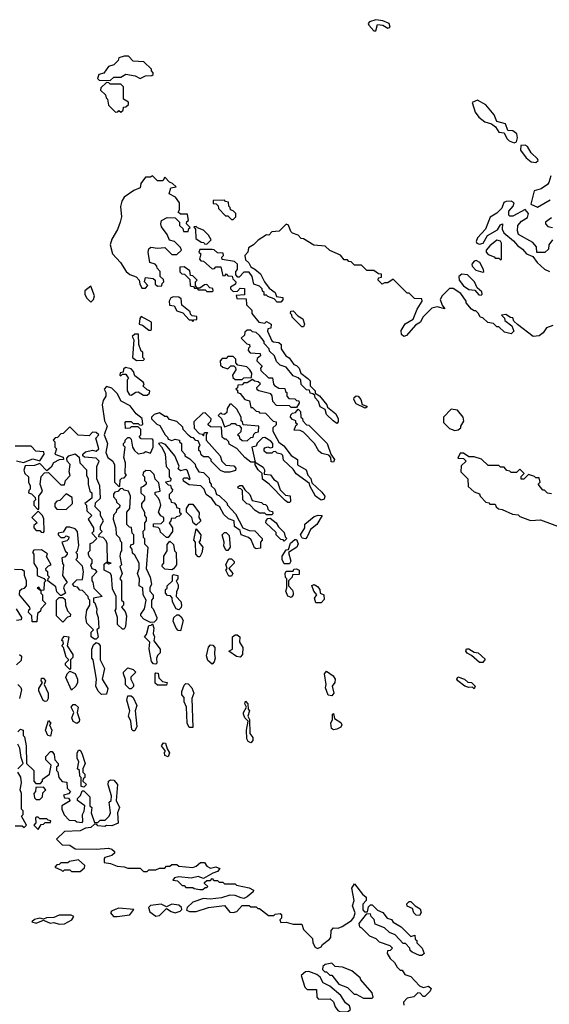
# Model space of a CAD drawing. Extents: x 2769579 to 2883812, y 684207 to 828660.
# Tile 374 of 505: x 2825010 to 2828022, y 782965 to 788567. Entities that reach past the tile are written whole.
import ezdxf

# ---------------------------------------------------------------- set-up
doc = ezdxf.new("R2010")
doc.units = 0

msp = doc.modelspace()

# ---------------------------------------------------------------- linework, layer by layer
at = {"layer": '0CON02XD'}
for points in [[(2827035, 788502.5), (2827045, 788540), (2827076.2, 788536.2), (2827105, 788518.8), (2827116.7, 788525), (2827112.5, 788545), (2827075, 788560), (2827035, 788566.7), (2827000, 788555), (2826992.5, 788545), (2826996.7, 788535), (2827025, 788502.5), (2827035, 788502.5)], [(2825525, 788220), (2825545, 788240), (2825585, 788240), (2825615, 788257.5), (2825667, 788247), (2825695, 788232.5), (2825725, 788247.5), (2825761.7, 788248.3), (2825770, 788255), (2825770, 788265), (2825760, 788275), (2825760, 788285), (2825717, 788327), (2825655, 788330), (2825628.3, 788358.3), (2825605, 788360), (2825575, 788350), (2825570, 788335), (2825545, 788310), (2825515, 788300), (2825488.3, 788261.7), (2825460, 788255), (2825452.5, 788232.5), (2825461.7, 788221.7), (2825525, 788220)], [(2825585, 788040), (2825598.3, 788051.7), (2825601.7, 788068.3), (2825615, 788070), (2825630, 788085), (2825628.3, 788098.3), (2825600, 788115), (2825600, 788185), (2825585, 788200), (2825525, 788200), (2825518.3, 788208.3), (2825505, 788210), (2825471.7, 788178.3), (2825470, 788165), (2825498.3, 788138.3), (2825501.7, 788121.7), (2825510, 788115), (2825515, 788080), (2825555, 788040), (2825568.3, 788041.7), (2825575, 788050), (2825585, 788040)], [(2827823.6, 787866.4), (2827835, 787872.5), (2827841.4, 787895), (2827838.1, 787918.1), (2827815, 787934.2), (2827786.7, 787936.7), (2827774.1, 787974.1), (2827725, 787987.5), (2827708.8, 788025), (2827661.4, 788081.4), (2827615, 788108.8), (2827583.6, 788096.4), (2827600.5, 788040.5), (2827622.3, 788012.3), (2827656.4, 787986.4), (2827693.3, 787973.3), (2827716.4, 787956.4), (2827735, 787926.7), (2827765, 787922.5), (2827780.6, 787890.6), (2827795, 787878), (2827823.6, 787866.4)], [(2827945, 787753.8), (2827958.8, 787765), (2827956.2, 787775), (2827919.6, 787809.6), (2827899.2, 787845), (2827885, 787853.1), (2827860, 787850), (2827858.8, 787825), (2827891.7, 787781.7), (2827918.8, 787758.8), (2827945, 787753.8)], [(2825725, 787040), (2825740, 787055), (2825720, 787075), (2825725, 787100), (2825770, 787095), (2825780, 787085), (2825781.7, 787061.7), (2825795, 787050), (2825818.3, 787051.7), (2825820, 787065), (2825830, 787075), (2825828.3, 787088.3), (2825810, 787105), (2825810, 787135), (2825793, 787153), (2825790, 787165), (2825780, 787175), (2825750, 787185), (2825741.2, 787245), (2825745, 787262.5), (2825757, 787273), (2825795, 787267.5), (2825835, 787270), (2825875, 787230), (2825905, 787230), (2825930, 787255), (2825925, 787270), (2825890, 787305), (2825861.7, 787311.7), (2825850, 787345), (2825817.5, 787387.5), (2825812.5, 787405), (2825817.5, 787425), (2825848.3, 787441.7), (2825895, 787440), (2825920, 787415), (2825920, 787395), (2825938.3, 787378.3), (2825941.7, 787361.7), (2825968.3, 787361.7), (2825971.7, 787378.3), (2825980, 787385), (2825960, 787405), (2825961.7, 787418.3), (2825970, 787425), (2825965, 787460), (2825925, 787460), (2825911.7, 787471.7), (2825920, 787485), (2825920, 787525), (2825896.4, 787556.4), (2825860, 787575), (2825870, 787610), (2825900, 787615), (2825880, 787635), (2825861.7, 787641.7), (2825835, 787670), (2825825, 787650), (2825795, 787650), (2825765, 787677.5), (2825755, 787670), (2825725, 787670), (2825700, 787635), (2825695, 787610), (2825660, 787595), (2825605, 787557.5), (2825591.2, 787535), (2825583, 787503), (2825590, 787445), (2825582.5, 787415), (2825567, 787373), (2825535, 787317.5), (2825525.8, 787285), (2825538, 787235), (2825584, 787185), (2825616.7, 787135), (2825636.4, 787116.4), (2825673, 787103), (2825690, 787085), (2825693, 787063), (2825705, 787040), (2825725, 787040)], [(2828030.8, 787679.2), (2828020.5, 787639.5), (2828011.4, 787628.6), (2827975.5, 787604.5), (2827936.7, 787593.3), (2827916.7, 787516.7), (2827955, 787500), (2828028.3, 787541.7)], [(2826225, 787430), (2826240, 787445), (2826240, 787465), (2826225, 787480), (2826210, 787485), (2826208.3, 787498.3), (2826200, 787505), (2826198.3, 787528.3), (2826181.7, 787531.7), (2826175, 787540), (2826111.7, 787538.3), (2826111.7, 787521.7), (2826128.3, 787518.3), (2826138.3, 787508.3), (2826141.7, 787491.7), (2826181.7, 787451.7), (2826195, 787450), (2826215, 787430), (2826225, 787430)], [(2828040, 787315), (2828020, 787285), (2828018.3, 787261.7), (2827997, 787243), (2827951.7, 787241.7), (2827950, 787275), (2827929.3, 787299.3), (2827847.5, 787345), (2827841.2, 787365), (2827843.8, 787395), (2827865, 787420), (2827899.3, 787440.7), (2827903.3, 787465), (2827885, 787486.7), (2827815, 787449.2), (2827798.8, 787448.8), (2827793.1, 787455), (2827792.2, 787477.8), (2827816.7, 787505), (2827822.5, 787525), (2827805, 787533.3), (2827777, 787533), (2827763.6, 787526.4), (2827753.3, 787495), (2827725, 787466.2), (2827685.9, 787444.1), (2827659.2, 787375), (2827614.4, 787325.6), (2827607.1, 787305), (2827611.2, 787295), (2827625, 787288.9), (2827645.5, 787294.5), (2827671.4, 787338.6), (2827728, 787372), (2827745, 787400), (2827755.7, 787405.7), (2827753.8, 787375), (2827764.3, 787354.3), (2827819.4, 787309.4), (2827841.3, 787281.3), (2827870.9, 787260.9), (2827893.3, 787235), (2827928.8, 787218.8), (2827953.8, 787185), (2827995, 787147.5), (2828023.9, 787133.9)], [(2828035, 787440), (2828000, 787415), (2828000, 787405), (2828015, 787390), (2828040, 787385)], [(2827987.5, 786785), (2827965, 786767.5), (2827930, 786765), (2827841.7, 786831.7), (2827821.7, 786851.7), (2827815, 786870), (2827801.7, 786871.7), (2827775, 786890), (2827750, 786885), (2827768.3, 786868.3), (2827770, 786855), (2827810, 786825), (2827820, 786795), (2827805, 786780), (2827768.3, 786788.3), (2827735, 786820), (2827725, 786820), (2827705, 786837.5), (2827673, 786843), (2827645, 786870), (2827630, 786875), (2827620, 786895), (2827605, 786910), (2827595, 786910), (2827580.7, 786920.7), (2827550, 786955), (2827550, 786965), (2827519.3, 787009.3), (2827475, 787037.5), (2827455, 787037.5), (2827413.8, 786995), (2827402.5, 786975), (2827413, 786943), (2827428.3, 786921.7), (2827383.9, 786933.9), (2827355, 786926), (2827304, 786875), (2827290, 786845), (2827261.7, 786828.3), (2827210.3, 786769.7), (2827194.5, 786764.5), (2827181.4, 786775), (2827180.9, 786799.1), (2827202.9, 786837.1), (2827247.8, 786862.2), (2827270.6, 786919.4), (2827300, 786965), (2827298.3, 786978.3), (2827255, 786980), (2827225, 787010), (2827215, 787010), (2827135, 787090), (2827105, 787070), (2827085, 787070), (2827071.7, 787061.7), (2827050, 787085), (2827051.7, 787098.3), (2827068.3, 787101.7), (2827068.3, 787118.3), (2827051.7, 787121.7), (2827025, 787140), (2826985, 787140), (2826955, 787170), (2826915, 787170), (2826895, 787190), (2826881.7, 787191.7), (2826875, 787200), (2826855, 787200), (2826835, 787227.5), (2826775, 787253.3), (2826748.3, 787278.3), (2826683, 787283), (2826625, 787320), (2826611.7, 787321.7), (2826595, 787340), (2826561.7, 787351.7), (2826551.7, 787361.7), (2826538.3, 787398.3), (2826525, 787402.5), (2826486.1, 787363.9), (2826445, 787360), (2826428.3, 787341.7), (2826415, 787342.5), (2826367, 787313), (2826340, 787285), (2826311.7, 787268.3), (2826307.5, 787245), (2826290, 787225), (2826295, 787200), (2826313, 787183), (2826325, 787160), (2826348.3, 787148.3), (2826380, 787120), (2826402.5, 787075), (2826430, 787040), (2826462.5, 787015), (2826471.7, 786991.7), (2826506.4, 786986.4), (2826507, 786973), (2826495, 786960), (2826475, 786960), (2826458.3, 786978.3), (2826421.7, 786991.7), (2826415, 787000), (2826400, 787000), (2826400, 787015), (2826391.7, 787021.7), (2826390, 787035), (2826375, 787050), (2826341.7, 787061.7), (2826332.5, 787105), (2826315, 787130), (2826285, 787130), (2826258.3, 787101.7), (2826251.7, 787101.7), (2826240, 787115), (2826240, 787135), (2826250, 787145), (2826250, 787175), (2826231.7, 787191.7), (2826161.7, 787201.7), (2826160, 787215), (2826170, 787225), (2826168.3, 787238.3), (2826135, 787240), (2826117, 787257), (2826105, 787260), (2826035, 787260), (2826030, 787245), (2826040, 787235), (2826032.5, 787205), (2826040, 787195), (2826055, 787192.5), (2826105, 787150), (2826118.3, 787151.7), (2826125, 787160), (2826155, 787160), (2826165, 787110), (2826178.3, 787111.7), (2826185, 787120), (2826195, 787110), (2826218.3, 787108.3), (2826221.7, 787091.7), (2826240, 787075), (2826238.3, 787061.7), (2826210, 787045), (2826210, 787035), (2826225, 787020), (2826248.3, 787021.7), (2826265, 787040), (2826288.3, 787038.3), (2826288.3, 787001.7), (2826241.7, 786998.3), (2826245, 786980), (2826298.3, 786978.3), (2826300, 786945), (2826330, 786915), (2826330, 786895), (2826370, 786845), (2826405, 786840), (2826415, 786850), (2826440, 786835), (2826438.3, 786811.7), (2826421.7, 786808.3), (2826420, 786795), (2826445, 786740), (2826453, 786733), (2826485, 786730), (2826498.3, 786718.3), (2826497.5, 786695), (2826523.6, 786653.6), (2826543, 786643), (2826570, 786605), (2826585, 786600), (2826600, 786585), (2826610, 786555), (2826650, 786525), (2826661.7, 786511.7), (2826663, 786483), (2826690, 786455), (2826691.7, 786441.7), (2826716.4, 786426.4), (2826757.5, 786375), (2826761.7, 786361.7), (2826807.5, 786325), (2826822.5, 786295), (2826821.7, 786278.3), (2826815, 786270), (2826793.6, 786283.6), (2826755, 786320), (2826748.3, 786348.3), (2826720, 786365), (2826710, 786395), (2826690, 786415), (2826688.3, 786428.3), (2826678.3, 786438.3), (2826661.7, 786441.7), (2826658.3, 786458.3), (2826641.7, 786461.7), (2826611.7, 786491.7), (2826610, 786515), (2826595, 786530), (2826565, 786540), (2826525, 786590), (2826491.7, 786601.7), (2826471.7, 786621.7), (2826460, 786655), (2826431.7, 786681.7), (2826430, 786695), (2826400, 786725), (2826400, 786735), (2826375, 786770), (2826355, 786787.5), (2826335, 786790), (2826325, 786800), (2826305, 786800), (2826291.7, 786788.3), (2826288.3, 786771.7), (2826270, 786755), (2826301.7, 786721.7), (2826318.3, 786718.3), (2826320, 786705), (2826311.7, 786698.3), (2826310, 786685), (2826321.7, 786671.7), (2826378.3, 786668.3), (2826380, 786655), (2826361.7, 786638.3), (2826360, 786625), (2826390, 786595), (2826380, 786585), (2826381.7, 786571.7), (2826425, 786530), (2826448.3, 786528.3), (2826453, 786493), (2826460, 786485), (2826485, 786470), (2826518.3, 786468.3), (2826521.7, 786451.7), (2826530, 786445), (2826530, 786425), (2826541.7, 786411.7), (2826575, 786410), (2826585, 786400), (2826598.3, 786398.3), (2826600, 786385), (2826585, 786360), (2826555, 786360), (2826545, 786370), (2826471.7, 786371.7), (2826450, 786395), (2826447, 786427), (2826438.3, 786438.3), (2826370, 786455), (2826361.7, 786461.7), (2826360, 786475), (2826380, 786495), (2826367, 786507), (2826345, 786510), (2826335, 786520), (2826305, 786500), (2826285, 786500), (2826275, 786490), (2826251.7, 786488.3), (2826248.3, 786471.7), (2826240, 786465), (2826248.3, 786458.3), (2826250, 786445), (2826265, 786440), (2826290, 786405), (2826318.3, 786398.3), (2826325, 786360), (2826335, 786360), (2826355, 786340), (2826368.3, 786338.3), (2826375, 786330), (2826408.3, 786328.3), (2826451.7, 786281.7), (2826468.3, 786278.3), (2826468.3, 786261.7), (2826450, 786245), (2826450, 786225), (2826483.3, 786163.3), (2826513, 786143), (2826555, 786087.5), (2826590, 786065), (2826590, 786035), (2826640, 786005), (2826650, 785975), (2826667, 785957), (2826671.7, 785931.7), (2826729.5, 785879.5), (2826745.9, 785855.9), (2826741.7, 785838.3), (2826725, 785833.8), (2826692.5, 785855), (2826660, 785915), (2826658.3, 785928.3), (2826583.6, 785983.6), (2826565, 786010), (2826511.2, 786061.2), (2826507, 786087), (2826500, 786095), (2826475, 786100), (2826465, 786110), (2826451.7, 786108.3), (2826445, 786100), (2826415, 786100), (2826401.7, 786111.7), (2826400, 786125), (2826405, 786130), (2826422.5, 786137.5), (2826435, 786130), (2826450, 786135), (2826450, 786155), (2826439.3, 786169.3), (2826405, 786190), (2826391.7, 786188.3), (2826361.7, 786158.3), (2826355, 786140), (2826330, 786135), (2826350, 786050), (2826325, 786050), (2826290, 786075), (2826245, 786127.5), (2826201.7, 786151.7), (2826200, 786165), (2826185, 786180), (2826175, 786180), (2826161.7, 786191.7), (2826158.3, 786248.3), (2826095, 786250), (2826081.7, 786261.7), (2826081.7, 786268.3), (2826098.3, 786281.7), (2826100, 786295), (2826065, 786330), (2826051.7, 786328.3), (2826001.7, 786278.3), (2826003, 786243), (2826031.7, 786211.7), (2826048.3, 786208.3), (2826055, 786200), (2826061.7, 786218.3), (2826078.3, 786218.3), (2826070, 786205), (2826070, 786175), (2826150, 786085), (2826160, 786055), (2826183, 786033), (2826228.3, 786028.3), (2826240, 786015), (2826238.3, 786001.7), (2826205, 785992.5), (2826175, 785992.5), (2826151.7, 786001.7), (2826100, 786055), (2826100, 786065), (2826085, 786080), (2826055, 786080), (2826041.7, 786091.7), (2826038.3, 786108.3), (2826030, 786115), (2826030, 786135), (2826037.5, 786145), (2826025, 786170), (2826011.7, 786171.7), (2825998.3, 786188.3), (2825985, 786190), (2825971.7, 786201.7), (2825940, 786235), (2825938.3, 786248.3), (2825905, 786280), (2825861.7, 786291.7), (2825848.3, 786308.3), (2825835, 786310), (2825805, 786330), (2825775, 786320), (2825760, 786305), (2825760, 786295), (2825790, 786265), (2825808.3, 786258.3), (2825837.5, 786205), (2825851.7, 786191.7), (2825855, 786180), (2825875, 786172.5), (2825895, 786180), (2825920, 786175), (2825920, 786165), (2825930, 786155), (2825930, 786115), (2825950, 786095), (2825950, 786085), (2825978.3, 786068.3), (2826008.3, 786038.3), (2826010, 786025), (2826030, 785995), (2826055, 785990), (2826088.3, 785958.3), (2826090, 785935), (2826100, 785925), (2826100, 785915), (2826120, 785895), (2826130, 785865), (2826145, 785860), (2826188.3, 785818.3), (2826192.5, 785805), (2826237.5, 785755), (2826280, 785675), (2826315, 785660), (2826348.3, 785658.3), (2826390, 785615), (2826390, 785605), (2826380, 785595), (2826380, 785560), (2826355, 785556.7), (2826345, 785562.5), (2826327.5, 785607.5), (2826311.7, 785621.7), (2826270, 785635), (2826265, 785660), (2826233, 785683), (2826230, 785715), (2826197.5, 785727.5), (2826170.7, 785750.7), (2826146.4, 785796.4), (2826127, 785807), (2826103, 785843), (2826070, 785865), (2826060, 785895), (2826040, 785915), (2825975, 785920), (2825941.7, 785941.7), (2825940, 785955), (2825945, 785960), (2825965, 785960), (2825975, 785950), (2825980, 785955), (2825965, 786000), (2825955, 786007.5), (2825925, 786000), (2825911.7, 786011.7), (2825917, 786027), (2825892.5, 786085), (2825839.3, 786149.3), (2825815, 786160), (2825800, 786155), (2825817, 786137), (2825837, 786097), (2825842.5, 786025), (2825860, 786005), (2825860, 785965), (2825870, 785955), (2825868.3, 785941.7), (2825840, 785935), (2825855, 785920), (2825868.3, 785918.3), (2825871.7, 785901.7), (2825880, 785895), (2825878.3, 785881.7), (2825860, 785865), (2825860, 785845), (2825868.3, 785838.3), (2825871.7, 785821.7), (2825888.3, 785818.3), (2825900, 785805), (2825901.7, 785791.7), (2825920, 785785), (2825920, 785765), (2825930, 785755), (2825918.3, 785741.7), (2825901.7, 785738.3), (2825895, 785730), (2825871.7, 785728.3), (2825870, 785715), (2825860, 785705), (2825880, 785675), (2825880, 785655), (2825855, 785620), (2825845, 785620), (2825811.7, 785651.7), (2825808.3, 785668.3), (2825798.3, 785678.3), (2825771.7, 785681.7)], [(2826075, 787290), (2826100, 787315), (2826085, 787340), (2826055, 787370), (2826021.7, 787381.7), (2826015, 787390), (2826001.7, 787388.3), (2826010, 787375), (2826011.7, 787321.7), (2826041.7, 787301.7), (2826058.3, 787298.3), (2826061.7, 787291.7), (2826075, 787290)], [(2827745, 787200), (2827750, 787205), (2827750, 787295), (2827745, 787307.5), (2827725, 787312.5), (2827685, 787280), (2827662.5, 787255), (2827662.5, 787245), (2827675, 787230), (2827708.3, 787218.3), (2827715, 787210), (2827735, 787210), (2827745, 787200)], [(2826105, 787020), (2826110, 787025), (2826108.3, 787038.3), (2826091.7, 787041.7), (2826075, 787060), (2826061.7, 787058.3), (2826035, 787040), (2826020, 787040), (2826010, 787055), (2826010, 787075), (2826020, 787085), (2825995, 787110), (2825981.7, 787111.7), (2825978.3, 787138.3), (2825945, 787160), (2825921.7, 787158.3), (2825921.7, 787131.7), (2825931.7, 787121.7), (2825948.3, 787118.3), (2825978.3, 787088.3), (2825980, 787055), (2825985, 787050), (2825998.3, 787048.3), (2826005, 787040), (2826020, 787040), (2826025, 787030), (2826065, 787030), (2826075, 787020), (2826105, 787020)], [(2827645, 787130), (2827650, 787135), (2827647.5, 787145), (2827627.5, 787185), (2827606.4, 787196.4), (2827595, 787192.5), (2827582.5, 787175), (2827583.9, 787163.9), (2827605, 787142.5), (2827645, 787130)], [(2827635, 787000), (2827640, 787005), (2827638.3, 787018.3), (2827611.7, 787041.7), (2827597.5, 787075), (2827557.5, 787115), (2827525, 787118.8), (2827507.5, 787105), (2827510, 787085), (2827535, 787052.5), (2827565, 787032.5), (2827598.3, 787028.3), (2827621.7, 787001.7), (2827635, 787000)], [(2825415, 786960), (2825430, 786975), (2825436.2, 786995), (2825415, 787050), (2825380, 787025), (2825380, 787005), (2825390, 786985), (2825415, 786960)], [(2825995, 786850), (2826001.7, 786858.3), (2826018.3, 786861.7), (2826018.3, 786878.3), (2825991.7, 786881.7), (2825981.7, 786891.7), (2825980, 786905), (2825931.7, 786941.7), (2825928.3, 786978.3), (2825915, 786987.5), (2825885, 786990), (2825870, 786985), (2825860, 786965), (2825863.3, 786943.3), (2825888.3, 786938.3), (2825905, 786910), (2825938.3, 786898.3), (2825975, 786860), (2825988.3, 786858.3), (2825995, 786850)], [(2825755, 786800), (2825760, 786805), (2825760, 786845), (2825701.7, 786878.3), (2825693, 786867), (2825690, 786835), (2825708.3, 786828.3), (2825745, 786800), (2825755, 786800)], [(2826625, 786820), (2826615, 786820), (2826560, 786875), (2826558.3, 786888.3), (2826550, 786895), (2826551.7, 786908.3), (2826565, 786910), (2826591.7, 786881.7), (2826620, 786865), (2826630, 786835), (2826625, 786820)], [(2828043, 786827), (2828007, 786813), (2827987.5, 786785)], [(2825675, 786627.5), (2825715, 786630), (2825720, 786635), (2825710, 786645), (2825710, 786675), (2825701.7, 786681.7), (2825688.3, 786718.3), (2825687, 786777), (2825665, 786777.5), (2825650, 786765), (2825660, 786745), (2825652.5, 786645), (2825675, 786627.5)], [(2826275, 786520), (2826285, 786530), (2826328.3, 786531.7), (2826330, 786555), (2826320, 786575), (2826301.7, 786591.7), (2826251.7, 786601.7), (2826240, 786615), (2826240, 786635), (2826225, 786650), (2826195, 786650), (2826185, 786640), (2826161.7, 786638.3), (2826150, 786625), (2826151.7, 786601.7), (2826165, 786590), (2826195, 786580), (2826211.7, 786598.3), (2826228.3, 786598.3), (2826238.3, 786588.3), (2826240, 786575), (2826220, 786545), (2826221.7, 786531.7), (2826235, 786520), (2826275, 786520)], [(2825735, 786430), (2825748.3, 786441.7), (2825750, 786455), (2825735, 786460), (2825711.7, 786481.7), (2825717.5, 786495), (2825712.5, 786505), (2825665, 786540), (2825657.5, 786565), (2825645, 786580), (2825612.5, 786587.5), (2825601.7, 786578.3), (2825598.3, 786561.7), (2825581.7, 786558.3), (2825580, 786545), (2825585, 786540), (2825595, 786550), (2825615, 786550), (2825630, 786525), (2825622.5, 786517.5), (2825622.5, 786455), (2825635, 786432.5), (2825645, 786430), (2825671.7, 786448.3), (2825685, 786450), (2825715, 786430), (2825735, 786430)], [(2825575, 785910), (2825580, 785915), (2825581.7, 785948.3), (2825591.7, 785958.3), (2825605, 785960), (2825617.5, 785975), (2825610, 785985), (2825612.5, 786045), (2825602.5, 786075), (2825610, 786135), (2825600, 786145), (2825600, 786155), (2825610, 786165), (2825610, 786175), (2825625, 786190), (2825635, 786190), (2825645, 786180), (2825652.5, 786135), (2825662.5, 786115), (2825685, 786097.5), (2825717, 786103), (2825725, 786110), (2825755, 786100), (2825770, 786135), (2825770, 786175), (2825765, 786180), (2825701.7, 786181.7), (2825690, 786195), (2825700, 786205), (2825700, 786235), (2825685, 786250), (2825645, 786250), (2825637, 786243), (2825611.7, 786241.7), (2825610, 786275), (2825615, 786280), (2825645, 786280), (2825655, 786270), (2825685, 786270), (2825691.7, 786261.7), (2825705, 786260), (2825710, 786265), (2825707, 786297), (2825673.6, 786323.6), (2825639.3, 786369.3), (2825587, 786397), (2825565, 786440), (2825535, 786470), (2825505, 786480), (2825490, 786465), (2825500, 786445), (2825500, 786425), (2825485, 786400), (2825480, 786375), (2825492.5, 786285), (2825507.5, 786255), (2825490, 786205), (2825510, 786155), (2825500, 786105), (2825512.5, 786075), (2825540, 786055), (2825550, 786035), (2825550, 785935), (2825575, 785910)], [(2826975, 786357.5), (2826925, 786381.2), (2826910, 786405), (2826912.1, 786417.9), (2826925, 786426), (2826935, 786424), (2826950, 786405), (2826958.3, 786378.3), (2826985, 786367.5), (2826985, 786362.5), (2826975, 786357.5)], [(2826305, 786170), (2826325, 786190), (2826338.3, 786191.7), (2826341.7, 786208.3), (2826351.7, 786218.3), (2826368.3, 786221.7), (2826370, 786255), (2826281.7, 786261.7), (2826278.3, 786278.3), (2826270, 786285), (2826270, 786305), (2826245, 786350), (2826215, 786380), (2826205, 786380), (2826190, 786355), (2826188.3, 786331.7), (2826175, 786320), (2826161.7, 786321.7), (2826155, 786330), (2826140, 786315), (2826158.3, 786298.3), (2826175, 786250), (2826208.3, 786261.7), (2826215, 786270), (2826235, 786270), (2826241.7, 786261.7), (2826258.3, 786258.3), (2826270, 786245), (2826268.3, 786221.7), (2826250, 786205), (2826258.3, 786198.3), (2826260, 786185), (2826275, 786172.5), (2826305, 786170)], [(2826795, 786050), (2826781.7, 786051.7), (2826780, 786075), (2826768.3, 786088.3), (2826728.3, 786098.3), (2826711.7, 786111.7), (2826686.4, 786156.4), (2826625, 786220), (2826605, 786230), (2826571.7, 786231.7), (2826581.7, 786258.3), (2826590, 786265), (2826581.7, 786271.7), (2826580, 786285), (2826561.7, 786291.7), (2826550, 786305), (2826551.7, 786318.3), (2826561.7, 786328.3), (2826578.3, 786331.7), (2826595, 786350), (2826608.3, 786338.3), (2826610, 786305), (2826618.3, 786298.3), (2826620, 786285), (2826641.7, 786261.7), (2826655, 786260), (2826760, 786155), (2826780, 786095), (2826800, 786065), (2826795, 786050)], [(2827485, 786230), (2827505, 786232.5), (2827520, 786245), (2827520, 786255), (2827537, 786283), (2827532.5, 786305), (2827500, 786345), (2827465, 786350), (2827420, 786305), (2827420, 786275), (2827455, 786240), (2827485, 786230)], [(2825771.7, 785681.7), (2825771.7, 785698.3), (2825815, 785700), (2825830, 785715), (2825830, 785735), (2825813.6, 785743.6), (2825800, 785765), (2825812.5, 785805), (2825807, 785827), (2825800, 785845), (2825780, 785865), (2825781.7, 785878.3), (2825810, 785885), (2825801.7, 785931.7), (2825781.7, 785951.7), (2825775, 785980), (2825755, 786000), (2825728.3, 786001.7), (2825711.7, 785988.3), (2825710, 785975), (2825720, 785965), (2825720, 785945), (2825730, 785935), (2825730, 785925), (2825715, 785910), (2825700, 785905), (2825700, 785875), (2825720, 785855), (2825720, 785835), (2825702.5, 785815), (2825702.5, 785795), (2825720, 785765), (2825720, 785745), (2825730, 785735), (2825730, 785715), (2825720, 785705), (2825720, 785665), (2825710, 785655), (2825713, 785623), (2825720, 785615), (2825720, 785585), (2825740, 785565), (2825730, 785445), (2825752.5, 785395), (2825760, 785355), (2825750, 785335), (2825750, 785315), (2825770, 785295), (2825770, 785275), (2825760, 785265), (2825760, 785225), (2825770, 785215), (2825790, 785165), (2825788.3, 785151.7), (2825775, 785140), (2825755, 785137.5), (2825717, 785157), (2825700, 785175), (2825700, 785185), (2825720, 785215), (2825730, 785265), (2825712.5, 785295), (2825710, 785335), (2825690, 785345), (2825692.5, 785385), (2825680, 785415), (2825690, 785445), (2825690, 785475), (2825665, 785520), (2825651.7, 785531.7), (2825650, 785555), (2825640, 785565), (2825641.7, 785578.3), (2825660, 785585), (2825660, 785635), (2825650, 785645), (2825647, 785677), (2825635, 785680), (2825620, 785695), (2825620, 785765), (2825637.5, 785785), (2825640, 785855), (2825630, 785885), (2825605, 785890), (2825595, 785900), (2825581.7, 785898.3), (2825568.3, 785881.7), (2825551.7, 785878.3), (2825543, 785867), (2825543, 785853), (2825560, 785835), (2825561.7, 785821.7), (2825580, 785805), (2825578.3, 785791.7), (2825561.7, 785778.3), (2825560, 785765), (2825543, 785747), (2825542.5, 785725), (2825557.5, 785675), (2825558.3, 785638.3), (2825578.3, 785618.3), (2825581.7, 785601.7), (2825590, 785595), (2825590, 785545), (2825583, 785537), (2825580, 785515), (2825590, 785465), (2825580, 785455), (2825592.5, 785415), (2825580, 785385), (2825590, 785375), (2825590, 785265), (2825600, 785255), (2825600, 785235), (2825590, 785225), (2825610.7, 785200.7), (2825617.5, 785175), (2825612.5, 785115), (2825605, 785100), (2825595, 785100), (2825567.5, 785125), (2825566.7, 785165), (2825552.5, 785205), (2825560, 785215), (2825560, 785285), (2825538.3, 785328.3), (2825532.5, 785405), (2825525, 785417.5), (2825490, 785435), (2825491.7, 785468.3), (2825505, 785480), (2825515, 785470), (2825530, 785475), (2825510, 785480), (2825507.5, 785585), (2825501.7, 785601.7), (2825485, 785620), (2825460, 785625), (2825461.7, 785638.3), (2825480, 785655), (2825470, 785665), (2825470, 785685), (2825487.5, 785715), (2825470, 785745), (2825470, 785765), (2825440, 785795), (2825441.7, 785818.3), (2825470, 785845), (2825466.7, 785915), (2825450, 785955), (2825450, 786025), (2825462.5, 786055), (2825445, 786072.5), (2825378.3, 786078.3), (2825370, 786085), (2825370, 786095), (2825385, 786107.5), (2825425, 786117.5), (2825445, 786112.5), (2825460, 786125), (2825442.5, 786185), (2825460, 786205), (2825445, 786217.5), (2825425, 786220), (2825405, 786200), (2825343, 786203), (2825295, 786250), (2825258.3, 786211.7), (2825245, 786210), (2825225, 786190), (2825211.7, 786188.3), (2825200, 786175), (2825210, 786165), (2825210, 786135), (2825220, 786125), (2825210, 786095), (2825257, 786077), (2825260, 786065), (2825235, 786062.5), (2825202.5, 786045), (2825188.8, 786021.2), (2825165, 786000), (2825125, 786042.5), (2825095, 786031.2), (2825041.7, 786028.3), (2825033.6, 786003.6), (2825040, 785985), (2825060, 785965), (2825060, 785935), (2825070, 785915), (2825070, 785895), (2825061.7, 785888.3), (2825060, 785875), (2825078.3, 785868.3), (2825098.3, 785848.3), (2825100, 785835), (2825090, 785825), (2825090, 785805), (2825111.7, 785781.7), (2825118.3, 785781.7), (2825120, 785855), (2825140, 785885), (2825127.5, 785925), (2825131.7, 785968.3), (2825151.7, 785988.3), (2825175, 785990), (2825245, 785920), (2825265, 785920), (2825270, 785945), (2825297, 785973), (2825292.5, 785995), (2825296.7, 786036.7), (2825280, 786055), (2825278.3, 786071.7), (2825290, 786085), (2825326.4, 786096.4), (2825348.3, 786078.3), (2825352.5, 786045), (2825390, 786005), (2825390, 785975), (2825400, 785955), (2825400, 785925), (2825410, 785885), (2825420, 785875), (2825420, 785845), (2825380, 785815), (2825390, 785805), (2825393, 785773), (2825420, 785745), (2825400, 785725), (2825430, 785675), (2825430, 785655), (2825420, 785645), (2825450, 785615), (2825425, 785590), (2825410, 785585), (2825410, 785545), (2825400, 785535), (2825400, 785525), (2825405, 785510), (2825420, 785495), (2825420, 785475), (2825412.5, 785465), (2825420, 785445), (2825438.3, 785438.3), (2825450, 785425), (2825420, 785395), (2825420, 785375), (2825427, 785367), (2825433, 785333), (2825480, 785285), (2825430, 785275), (2825430, 785255), (2825438.3, 785248.3), (2825450, 785215), (2825447.5, 785195), (2825457.5, 785165), (2825460, 785105), (2825450, 785095), (2825456.2, 785053.8), (2825445, 785042.5), (2825435, 785042.5), (2825416.4, 785056.4), (2825417.5, 785082.5), (2825430, 785095), (2825393, 785133), (2825387.5, 785165), (2825393, 785207), (2825410, 785235), (2825410, 785265), (2825401.7, 785271.7), (2825400, 785285), (2825368.3, 785318.3), (2825351.7, 785321.7), (2825338.3, 785338.3), (2825321.7, 785341.7), (2825310, 785355), (2825335, 785380), (2825368.3, 785381.7), (2825372.5, 785425), (2825367, 785457), (2825330, 785495), (2825340, 785505), (2825340, 785525), (2825330, 785535), (2825340, 785545), (2825347.5, 785575), (2825340, 785655), (2825325, 785670), (2825295, 785680), (2825275, 785680), (2825258.3, 785651.7), (2825230, 785645), (2825230, 785635), (2825245, 785620), (2825265, 785620), (2825275, 785630), (2825290, 785625), (2825288.3, 785611.7), (2825278.3, 785601.7), (2825250, 785595), (2825271.7, 785541.7), (2825280, 785535), (2825280, 785525), (2825268.3, 785511.7), (2825250, 785505), (2825253, 785473), (2825260, 785465), (2825253.3, 785405), (2825280, 785365), (2825265, 785350), (2825260, 785335), (2825270, 785305), (2825248.3, 785291.7), (2825241.7, 785291.7), (2825221.7, 785311.7), (2825215, 785340), (2825170, 785375), (2825171.7, 785388.3), (2825180, 785395), (2825170, 785405), (2825170, 785425), (2825161.7, 785431.7), (2825160, 785445), (2825175, 785460), (2825190, 785465), (2825163, 785513), (2825168.3, 785528.3), (2825135, 785550), (2825091.7, 785548.3), (2825082.5, 785535), (2825090, 785525), (2825090, 785475), (2825110, 785445), (2825110, 785405), (2825148.3, 785388.3), (2825160, 785375), (2825150, 785365), (2825148.3, 785321.7), (2825130, 785320), (2825118.3, 785338.3), (2825110, 785335), (2825130, 785320), (2825130, 785305), (2825140, 785295), (2825140, 785265), (2825160, 785245), (2825130, 785215), (2825128.3, 785201.7), (2825111.7, 785188.3), (2825108.3, 785141.7), (2825081.7, 785141.7), (2825080, 785175), (2825060, 785195), (2825061.7, 785208.3), (2825070, 785215), (2825067, 785227), (2825010, 785295), (2825011.7, 785318.3), (2825021.7, 785328.3), (2825038.3, 785331.7), (2825050, 785345), (2825050, 785375), (2825037.5, 785405), (2825037, 785427), (2825025, 785437.5), (2824981.7, 785438.3)], [(2824992.5, 786057.5), (2825031.7, 786048.3), (2825085, 786068.8), (2825125, 786057.5), (2825150, 786095), (2825147.5, 786107.5), (2825101.7, 786111.7), (2825075, 786140), (2824985, 786140)], [(2828035, 785870), (2828013, 785873), (2827995, 785890), (2827985, 785890), (2827960, 785925), (2827970, 785935), (2827965, 785960), (2827945, 785960), (2827938.3, 785968.3), (2827905, 785980), (2827878.3, 785951.7), (2827861.7, 785951.7), (2827861.7, 785968.3), (2827880, 785985), (2827855, 786010), (2827835, 785990), (2827805, 785990), (2827798.3, 785998.3), (2827781.7, 786001.7), (2827765, 786020), (2827745, 786020), (2827735, 786030), (2827675, 786030), (2827637, 786067), (2827595, 786080), (2827565, 786080), (2827535, 786100), (2827515, 786100), (2827501.7, 786071.7), (2827535, 786070), (2827550, 786055), (2827521.7, 786028.3), (2827520, 785995), (2827560, 785955), (2827561.7, 785911.7), (2827595, 785880), (2827625, 785870), (2827630, 785855), (2827661.7, 785821.7), (2827678.3, 785818.3), (2827685, 785810), (2827715, 785810), (2827720, 785795), (2827733, 785783), (2827755, 785780), (2827813, 785753), (2827845, 785750), (2827855, 785740), (2827915, 785717.5), (2827971.7, 785721.7), (2828105, 785672.5)], [(2826545, 785820), (2826535, 785820), (2826520.7, 785830.7), (2826430, 785925), (2826391.7, 785951.7), (2826390, 785985), (2826367.5, 786005), (2826350, 786035), (2826350, 786050), (2826395, 786020), (2826402.5, 786005), (2826401.7, 785981.7), (2826436.7, 785976.7), (2826455, 785950), (2826476.7, 785936.7), (2826491.7, 785891.7), (2826521.7, 785861.7), (2826548.3, 785858.3), (2826550, 785825), (2826545, 785820)], [(2826445, 785750), (2826415, 785750), (2826405, 785760), (2826375, 785760), (2826350, 785775), (2826318.3, 785808.3), (2826301.7, 785811.7), (2826280, 785835), (2826278.3, 785888.3), (2826268.3, 785898.3), (2826255, 785900), (2826251.7, 785908.3), (2826263, 785917), (2826276.4, 785916.4), (2826291.7, 785891.7), (2826320, 785865), (2826331.7, 785831.7), (2826385, 785820), (2826395, 785810), (2826408.3, 785808.3), (2826418.3, 785798.3), (2826421.7, 785781.7), (2826431.7, 785771.7), (2826448.3, 785768.3), (2826450, 785755), (2826445, 785750)], [(2825275, 785780), (2825310, 785815), (2825308.3, 785848.3), (2825275, 785870), (2825238.3, 785831.7), (2825221.7, 785828.3), (2825210, 785815), (2825210, 785795), (2825221.7, 785781.7), (2825275, 785780)], [(2826015, 785690), (2825997.5, 785705), (2825990, 785735), (2825960, 785765), (2825960, 785785), (2825975, 785810), (2825995, 785810), (2826031.7, 785761.7), (2826030, 785735), (2826040, 785715), (2826015, 785690)], [(2825145, 785650), (2825150, 785655), (2825147, 785727), (2825140, 785745), (2825115, 785770), (2825080, 785735), (2825110, 785705), (2825091.7, 785688.3), (2825090, 785675), (2825105, 785660), (2825125, 785660), (2825131.7, 785651.7), (2825145, 785650)], [(2826635, 785613.3), (2826617, 785617), (2826607.5, 785635), (2826632.5, 785675), (2826632.5, 785697.5), (2826685, 785740), (2826707, 785747), (2826730, 785745), (2826701.2, 785695), (2826663.8, 785666.2), (2826646.1, 785623.9), (2826635, 785613.3)], [(2826515, 785600), (2826508.3, 785608.3), (2826495, 785610), (2826470, 785635), (2826468.3, 785648.3), (2826410, 785705), (2826411.7, 785718.3), (2826421.7, 785728.3), (2826435, 785730), (2826470, 785705), (2826481.7, 785681.7), (2826515, 785650), (2826520, 785625), (2826530, 785615), (2826515, 785600)], [(2826035, 785510), (2826025, 785510), (2826012.5, 785525), (2826010, 785595), (2826000, 785605), (2826015, 785670), (2826040, 785635), (2826037, 785603), (2826030, 785595), (2826052.5, 785565), (2826047, 785533), (2826035, 785510)], [(2826195, 785547.5), (2826185, 785547.5), (2826170.7, 785570.7), (2826172.5, 785595), (2826162.5, 785635), (2826175, 785650), (2826185, 785650), (2826202.5, 785632.5), (2826206.7, 785565), (2826195, 785547.5)], [(2825875, 785437.5), (2825835, 785440), (2825820, 785455), (2825821.7, 785468.3), (2825830, 785475), (2825830, 785515), (2825850, 785545), (2825848.3, 785581.7), (2825865, 785600), (2825885, 785580), (2825890, 785545), (2825900, 785535), (2825902.5, 785465), (2825885, 785442.5), (2825875, 785437.5)], [(2826545, 785470), (2826515, 785470), (2826502.5, 785495), (2826502.5, 785515), (2826525, 785550), (2826538.3, 785551.7), (2826551.2, 785588.8), (2826575, 785610), (2826585, 785610), (2826593.3, 785585), (2826586.2, 785565), (2826540, 785535), (2826553.3, 785486.7), (2826545, 785470)], [(2826215, 785400), (2826200.7, 785400.7), (2826182.5, 785435), (2826190, 785445), (2826183, 785467), (2826200, 785500), (2826215, 785500), (2826230, 785485), (2826230, 785475), (2826200, 785445), (2826222.5, 785415), (2826215, 785400)], [(2825915, 785210), (2825900, 785215), (2825880, 785255), (2825878.3, 785278.3), (2825868.3, 785288.3), (2825851.7, 785291.7), (2825840, 785305), (2825840, 785325), (2825848.3, 785331.7), (2825850, 785345), (2825880, 785375), (2825880, 785405), (2825885, 785410), (2825910, 785405), (2825910, 785385), (2825900, 785375), (2825911.7, 785351.7), (2825912.5, 785335), (2825901.7, 785311.7), (2825900, 785285), (2825927, 785257), (2825930, 785235), (2825928.3, 785221.7), (2825915, 785210)], [(2826555, 785280), (2826535, 785286.7), (2826523.3, 785315), (2826530, 785335), (2826530, 785385), (2826523, 785393), (2826520, 785415), (2826525, 785430), (2826565, 785430), (2826570, 785440), (2826585, 785443.3), (2826600, 785435), (2826600, 785410), (2826561.7, 785408.3), (2826560, 785395), (2826540, 785375), (2826540, 785345), (2826561.2, 785321.2), (2826565.9, 785305.9), (2826565.9, 785294.1), (2826555, 785280)], [(2826725, 785250), (2826695, 785250), (2826687.5, 785275), (2826700, 785295), (2826682.5, 785315), (2826671.7, 785348.3), (2826685, 785352.5), (2826705, 785342.5), (2826717.5, 785325), (2826720, 785305), (2826740, 785295), (2826741.7, 785268.3), (2826725, 785250)], [(2825255, 785140), (2825220, 785175), (2825220, 785265), (2825235, 785280), (2825255, 785280), (2825268.3, 785268.3), (2825270, 785235), (2825283, 785203), (2825300, 785185), (2825298.3, 785171.7), (2825281.7, 785168.3), (2825255, 785140)], [(2824990, 785215), (2825020, 785165), (2825018.3, 785151.7), (2824991.7, 785148.3)], [(2825785, 784900), (2825771.7, 784901.7), (2825760, 784915), (2825747, 784987), (2825750, 785025), (2825720, 785055), (2825731.7, 785068.3), (2825745, 785120), (2825758.3, 785121.7), (2825765, 785130), (2825772.5, 785105), (2825770, 785075), (2825777.5, 785055), (2825773, 785033), (2825810, 784985), (2825810, 784965), (2825795, 784950), (2825788.3, 784931.7), (2825790, 784905), (2825785, 784900)], [(2825925, 785090), (2825911.7, 785091.7), (2825900, 785105), (2825882.5, 785145), (2825887.5, 785165), (2825905, 785180), (2825915, 785180), (2825929.3, 785169.3), (2825939.3, 785149.3), (2825925, 785090)], [(2825295, 784870), (2825270, 784895), (2825270, 784905), (2825290, 784925), (2825275, 784940), (2825260, 784995), (2825250, 785005), (2825260, 785015), (2825258.3, 785028.3), (2825250, 785035), (2825253, 785047), (2825265, 785060), (2825290, 785055), (2825280, 785005), (2825312.5, 784955), (2825311.7, 784938.3), (2825300, 784925), (2825300, 784875), (2825295, 784870)], [(2825475, 784727.5), (2825456.2, 784746.2), (2825443.3, 784775), (2825447.5, 784815), (2825427.5, 784925), (2825420, 784935), (2825420, 784985), (2825429.3, 785010.7), (2825445, 785022.5), (2825458.3, 785018.3), (2825467.5, 785005), (2825467.5, 784925), (2825492.5, 784875), (2825480, 784815), (2825511.7, 784761.7), (2825505, 784730), (2825475, 784727.5)], [(2826265, 784940), (2826243, 784943), (2826200, 784975), (2826220, 784985), (2826220, 785055), (2826235, 785067.5), (2826247, 785067), (2826262.5, 785055), (2826260, 785025), (2826280, 784995), (2826276.7, 784955), (2826265, 784940)], [(2826105, 784900), (2826081.2, 784921.2), (2826073, 784947), (2826083.6, 784996.4), (2826095, 785010), (2826108.3, 785008.3), (2826120, 784995), (2826117.5, 784955), (2826122.5, 784935), (2826117, 784913), (2826105, 784900)], [(2827645, 784910), (2827625, 784910), (2827579.3, 784949.3), (2827555, 784962.5), (2827547.5, 784975), (2827551.7, 784988.3), (2827565, 784987.5), (2827595, 784967.5), (2827617.5, 784965), (2827658.3, 784928.3), (2827645, 784910)], [(2825010, 784955), (2825020, 784945), (2825018.3, 784921.7), (2824993, 784897)], [(2825305, 784752.5), (2825272.5, 784825), (2825280, 784845), (2825295, 784860), (2825326.4, 784846.4), (2825340, 784815), (2825340, 784795), (2825330, 784775), (2825305, 784752.5)], [(2825645, 784760), (2825635, 784760), (2825613, 784783), (2825613, 784813), (2825600, 784845), (2825600, 784855), (2825625, 784880), (2825655, 784870), (2825670, 784855), (2825643, 784827), (2825642.5, 784815), (2825657.5, 784785), (2825657, 784773), (2825645, 784760)], [(2825845, 784780), (2825795, 784780), (2825781.7, 784791.7), (2825780, 784845), (2825785, 784850), (2825798.3, 784848.3), (2825801.7, 784821.7), (2825821.7, 784801.7), (2825850, 784795), (2825845, 784780)], [(2826785, 784720), (2826763.9, 784723.9), (2826750, 784765), (2826752.5, 784785), (2826743.3, 784845), (2826755, 784860), (2826794, 784834), (2826803.8, 784815), (2826803.3, 784796.7), (2826787.5, 784775), (2826797.5, 784735), (2826785, 784720)], [(2825155, 784687.5), (2825143.6, 784693.6), (2825118.3, 784748.3), (2825118.3, 784761.7), (2825140, 784795), (2825132.5, 784805), (2825135, 784820), (2825145, 784820), (2825157.5, 784805), (2825150, 784785), (2825172.5, 784735), (2825172.5, 784705), (2825165, 784690), (2825155, 784687.5)], [(2827595, 784760), (2827585, 784770), (2827565, 784767.5), (2827542.5, 784775), (2827502.5, 784805), (2827497.5, 784815), (2827501.7, 784828.3), (2827540, 784815), (2827558.3, 784798.3), (2827580, 784795), (2827600, 784775), (2827595, 784760)], [(2825000, 784785), (2825017, 784767), (2825020, 784755), (2825010, 784705)], [(2825995, 784540), (2825975, 784540), (2825963.6, 784563.6), (2825958.8, 784655), (2825946.2, 784685), (2825945, 784710), (2825932.5, 784725), (2825932.5, 784745), (2825945, 784780), (2825955, 784790), (2825968.3, 784788.3), (2825990, 784765), (2826000, 784735), (2825990, 784705), (2825995, 784540)], [(2825665, 784520), (2825655, 784520), (2825648.3, 784528.3), (2825642.5, 784575), (2825630, 784605), (2825636.7, 784635), (2825620, 784695), (2825625, 784720), (2825645, 784720), (2825655, 784710), (2825677.5, 784665), (2825666.7, 784635), (2825677.5, 784545), (2825665, 784520)], [(2826325, 784452.5), (2826310.7, 784460.7), (2826302.5, 784475), (2826300, 784525), (2826310, 784575), (2826290, 784595), (2826282.5, 784615), (2826282.5, 784625), (2826300, 784655), (2826290, 784675), (2826295, 784690), (2826307.5, 784675), (2826310, 784645), (2826316.7, 784635), (2826307.5, 784605), (2826317.5, 784585), (2826320, 784505), (2826337, 784483), (2826336.7, 784465), (2826325, 784452.5)], [(2825335, 784563.3), (2825314, 784574), (2825306.2, 784595), (2825317.5, 784625), (2825302.5, 784655), (2825315, 784670), (2825325, 784670), (2825342.5, 784655), (2825337.5, 784625), (2825351.2, 784585), (2825348.3, 784571.7), (2825335, 784563.3)], [(2825185, 784490), (2825170, 784495), (2825157.5, 784525), (2825175, 784580), (2825187.5, 784565), (2825180, 784555), (2825192.5, 784525), (2825185, 784490)], [(2826795, 784526.7), (2826783.8, 784535), (2826780, 784565), (2826790, 784585), (2826790, 784615), (2826795, 784620), (2826801.7, 784591.7), (2826837.7, 784567.7), (2826843.3, 784555), (2826837.5, 784542.5), (2826815, 784531.2), (2826795, 784526.7)], [(2825000, 784515), (2825015, 784530), (2825030, 784525), (2825030, 784495), (2825037, 784487), (2825047.5, 784435), (2825050, 784335), (2825090, 784295), (2825090, 784235), (2825101.7, 784221.7), (2825128.3, 784221.7), (2825140, 784235), (2825140, 784245), (2825180, 784275), (2825190, 784325), (2825160, 784355), (2825160, 784375), (2825185, 784402.5), (2825195, 784402.5), (2825207, 784387), (2825210, 784355), (2825230, 784335), (2825228.3, 784321.7), (2825220, 784315), (2825220, 784295), (2825227, 784287), (2825232.5, 784255), (2825251.7, 784231.7), (2825278.3, 784228.3), (2825280, 784195), (2825300, 784175), (2825288.3, 784161.7), (2825260, 784155), (2825265, 784140), (2825288.3, 784138.3), (2825298.3, 784121.7), (2825250, 784095), (2825250, 784075), (2825263, 784043), (2825291.7, 784011.7), (2825325, 784010), (2825335, 784002.5), (2825365, 784000), (2825370, 784005), (2825367.5, 784045), (2825377, 784063), (2825380, 784095), (2825340, 784125), (2825340, 784135), (2825357, 784153), (2825365, 784180), (2825375, 784180), (2825410, 784145), (2825410, 784095), (2825420, 784085), (2825417.5, 784055), (2825435, 784000), (2825455, 784000), (2825468.3, 784011.7), (2825497, 784013), (2825520, 784035), (2825527.5, 784055), (2825520, 784115), (2825530, 784125), (2825531.7, 784151.7), (2825513.6, 784213.6), (2825516.4, 784233.6), (2825527, 784243), (2825545, 784240), (2825567.5, 784215), (2825560, 784125), (2825577.5, 784085), (2825567.5, 784055), (2825570, 783995), (2825535, 783980), (2825505, 783982.5), (2825495, 783977.5), (2825455, 783980), (2825448.3, 783988.3), (2825435, 783990), (2825415, 783970), (2825385, 783967.5), (2825355, 783951.2), (2825265, 783947.5), (2825220, 783905), (2825251.7, 783871.7), (2825295, 783870), (2825325, 783850), (2825445, 783847.5), (2825515, 783852.5), (2825535, 783847.5), (2825550, 783835), (2825550, 783825), (2825535, 783812.5), (2825495, 783800), (2825490, 783795), (2825491.7, 783771.7), (2825527, 783767), (2825565, 783750), (2825605, 783747.5), (2825625, 783740), (2825695, 783740), (2825715, 783720), (2825735, 783720), (2825745, 783730), (2825785, 783730), (2825805, 783740), (2825835, 783740), (2825845, 783750), (2825865, 783750), (2825875, 783760), (2825905, 783760), (2825915, 783750), (2825995, 783742.5), (2826015, 783750), (2826038.3, 783771.7), (2826061.7, 783771.7), (2826075, 783750), (2826095, 783740), (2826125, 783747.5), (2826148.3, 783738.3), (2826135, 783720), (2826108.3, 783711.7), (2826055, 783680), (2826025, 783692.5), (2825985, 783682.5), (2825915, 783690), (2825890, 783685), (2825881.7, 783671.7), (2825908.3, 783668.3), (2825935, 783640), (2825945, 783640), (2825955, 783630), (2825995, 783630), (2826003, 783623), (2826035, 783617.5), (2826051.7, 783618.3), (2826065, 783630), (2826075, 783630), (2826080, 783635), (2826061.7, 783651.7), (2826061.7, 783658.3), (2826075, 783670), (2826095, 783670), (2826105, 783680), (2826115, 783670), (2826135, 783670), (2826145, 783660), (2826165, 783660), (2826175, 783650), (2826235, 783650), (2826243, 783643), (2826315, 783627.5), (2826340, 783615), (2826337.5, 783605), (2826305, 783576.2), (2826285, 783566.7), (2826269.3, 783570.7), (2826235, 783584), (2826205, 783586.2), (2826158.3, 783571.7), (2826093.9, 783563.9), (2826055, 783566.7), (2825995, 783546.7), (2825962.5, 783515), (2825960, 783500), (2825977, 783493), (2826015, 783492.5), (2826085, 783516.2), (2826175, 783527.5), (2826205, 783490), (2826225, 783486.7), (2826246.2, 783493.8), (2826275, 783527.5), (2826315, 783527.5), (2826325, 783520), (2826355, 783520), (2826365, 783510), (2826375, 783510), (2826425, 783470), (2826455, 783470), (2826463, 783477), (2826491.7, 783481.7), (2826500, 783475), (2826500, 783455), (2826490, 783445), (2826495, 783430), (2826525, 783432.5), (2826565, 783420), (2826615, 783420), (2826625, 783390), (2826675, 783340), (2826677.5, 783315), (2826690, 783290), (2826705, 783282.5), (2826725, 783292.5), (2826732.5, 783305), (2826772.5, 783335), (2826780, 783345), (2826782.5, 783385), (2826795, 783400), (2826821.7, 783398.3), (2826845, 783407.5), (2826898, 783442), (2826910.7, 783459.3), (2826917.5, 783485), (2826903.3, 783525), (2826912.5, 783555), (2826900, 783625), (2826915, 783650), (2826960.7, 783590.7), (2826980, 783575), (2826980, 783555), (2826962.5, 783535), (2826962.5, 783502.5), (2826971.7, 783491.7), (2826988.3, 783491.7), (2826995, 783520), (2827005, 783530), (2827015, 783530), (2827045, 783500), (2827076.4, 783486.4), (2827100, 783455), (2827125, 783447.5), (2827135, 783432.5), (2827180, 783405), (2827235, 783350), (2827258.3, 783358.3), (2827260, 783335), (2827268.3, 783328.3), (2827270, 783315), (2827300, 783285), (2827310, 783255), (2827297, 783243), (2827285, 783242.5), (2827241.7, 783261.7), (2827231.7, 783271.7), (2827230, 783285), (2827205, 783310), (2827191.7, 783311.7), (2827145, 783360), (2827113, 783373), (2827085, 783400), (2827031.7, 783421.7), (2827027, 783447), (2827010, 783465), (2827005, 783480), (2826981.7, 783478.3), (2826940, 783425), (2826942.5, 783405), (2826955, 783400), (2827000, 783355), (2827035, 783340), (2827055, 783320), (2827115, 783300), (2827130, 783285), (2827118.3, 783271.7), (2827101.7, 783268.3), (2827100, 783255), (2827117.5, 783225), (2827143, 783203), (2827157, 783177), (2827175, 783160), (2827185, 783160), (2827200, 783135), (2827235, 783122.5), (2827285, 783070), (2827305, 783060), (2827335, 783067.5), (2827350, 783055), (2827345, 783040), (2827315, 783010), (2827305, 783010), (2827288.3, 783028.3), (2827275, 783030), (2827251.7, 783008.3), (2827215, 783000), (2827193, 782977), (2827195, 782960)], [(2825000, 784305), (2825030, 784335), (2825018.3, 784368.3), (2825011.7, 784421.7), (2825000, 784445)], [(2825375, 784200), (2825360, 784205), (2825360, 784255), (2825353, 784263), (2825350, 784295), (2825340, 784305), (2825347.5, 784345), (2825337.5, 784365), (2825337, 784393), (2825345, 784410), (2825355, 784410), (2825363.3, 784393.3), (2825382.5, 784335), (2825370, 784305), (2825370, 784285), (2825380, 784275), (2825380, 784255), (2825371.7, 784248.3), (2825370, 784235), (2825390, 784215), (2825375, 784200)], [(2825855, 784372.5), (2825835, 784380), (2825833.3, 784396.7), (2825840, 784405), (2825817.5, 784435), (2825828.3, 784451.7), (2825840, 784450), (2825848.3, 784418.3), (2825862.5, 784395), (2825855, 784372.5)], [(2824985, 783980), (2825025, 783980), (2825035, 783970), (2825050, 783985), (2825020, 784035), (2825030, 784045), (2825030, 784065), (2825020, 784075), (2825020, 784165), (2825012.5, 784185), (2825020, 784225), (2825017, 784257), (2825000, 784285)], [(2825125, 784130), (2825140, 784145), (2825141.7, 784168.3), (2825160, 784185), (2825145, 784200), (2825101.7, 784198.3), (2825100, 784175), (2825090, 784165), (2825095, 784140), (2825105, 784130), (2825125, 784130)], [(2825115, 783960), (2825131.7, 783988.3), (2825145, 783990), (2825155, 784000), (2825185, 784000), (2825188.3, 784008.3), (2825171.7, 784011.7), (2825165, 784020), (2825125, 784020), (2825115, 784030), (2825105, 784030), (2825100, 784025), (2825101.7, 783998.3), (2825090, 783985), (2825115, 783960)], [(2825355, 783720), (2825378.3, 783741.7), (2825380, 783755), (2825345, 783787.5), (2825293, 783777), (2825285, 783770), (2825245, 783770), (2825235, 783760), (2825221.7, 783758.3), (2825210, 783745), (2825248.3, 783728.3), (2825255, 783720), (2825265, 783730), (2825295, 783730), (2825305, 783720), (2825355, 783720)], [(2825565, 783464.2), (2825636.8, 783473.2), (2825660, 783505), (2825575, 783512), (2825552.5, 783505), (2825532.5, 783495), (2825527.5, 783485), (2825544.3, 783464.3), (2825565, 783464.2)], [(2825785, 783466.7), (2825805, 783470), (2825845, 783510), (2825872.3, 783492.3), (2825895, 783486.2), (2825922.5, 783495), (2825932.5, 783505), (2825930, 783515), (2825915, 783529.2), (2825875, 783533.8), (2825845, 783520), (2825815, 783533.8), (2825755, 783526.2), (2825742.5, 783515), (2825750.5, 783490.5), (2825785, 783466.7)], [(2827285, 783470), (2827265, 783472.5), (2827252.5, 783485), (2827245, 783510), (2827213.3, 783523.3), (2827213, 783537), (2827225, 783550), (2827235, 783550), (2827260, 783525), (2827288.3, 783508.3), (2827293, 783487), (2827285, 783470)], [(2825235, 783420), (2825265, 783422), (2825306.7, 783445), (2825317.5, 783465), (2825303, 783473), (2825235, 783472), (2825205, 783458.8), (2825162.3, 783457.7), (2825145, 783450), (2825125, 783456), (2825095, 783446.7), (2825080, 783435), (2825105, 783427.5), (2825145, 783443.3), (2825183, 783427), (2825205, 783430), (2825235, 783420)], [(2827015, 783000), (2827020, 783005), (2827015, 783030), (2826950, 783105), (2826946.4, 783116.4), (2826900, 783155), (2826847, 783177), (2826805, 783180), (2826785, 783200), (2826748.3, 783191.7), (2826735, 783180), (2826733, 783163), (2826745, 783150), (2826755, 783150), (2826775, 783130), (2826785, 783130), (2826825, 783080), (2826875, 783060), (2826913, 783023), (2826925, 783022.5), (2826965, 783000), (2827015, 783000)], [(2826875, 782922.5), (2826892.5, 782935), (2826886.4, 782956.4), (2826864.1, 782974.1), (2826836, 783016), (2826775, 783067.5), (2826737, 783087), (2826719.3, 783119.3), (2826700, 783135), (2826655, 783152.5), (2826635, 783150), (2826611.7, 783128.3), (2826631.7, 783061.7), (2826645, 783050), (2826698.3, 783048.3), (2826700, 783005), (2826710, 782995), (2826777, 782997), (2826795, 782980), (2826805, 782950), (2826820.7, 782930.7), (2826835, 782922.5), (2826875, 782922.5)]]:
    msp.add_lwpolyline(points, dxfattribs=at)

doc.saveas('drawing.dxf')
